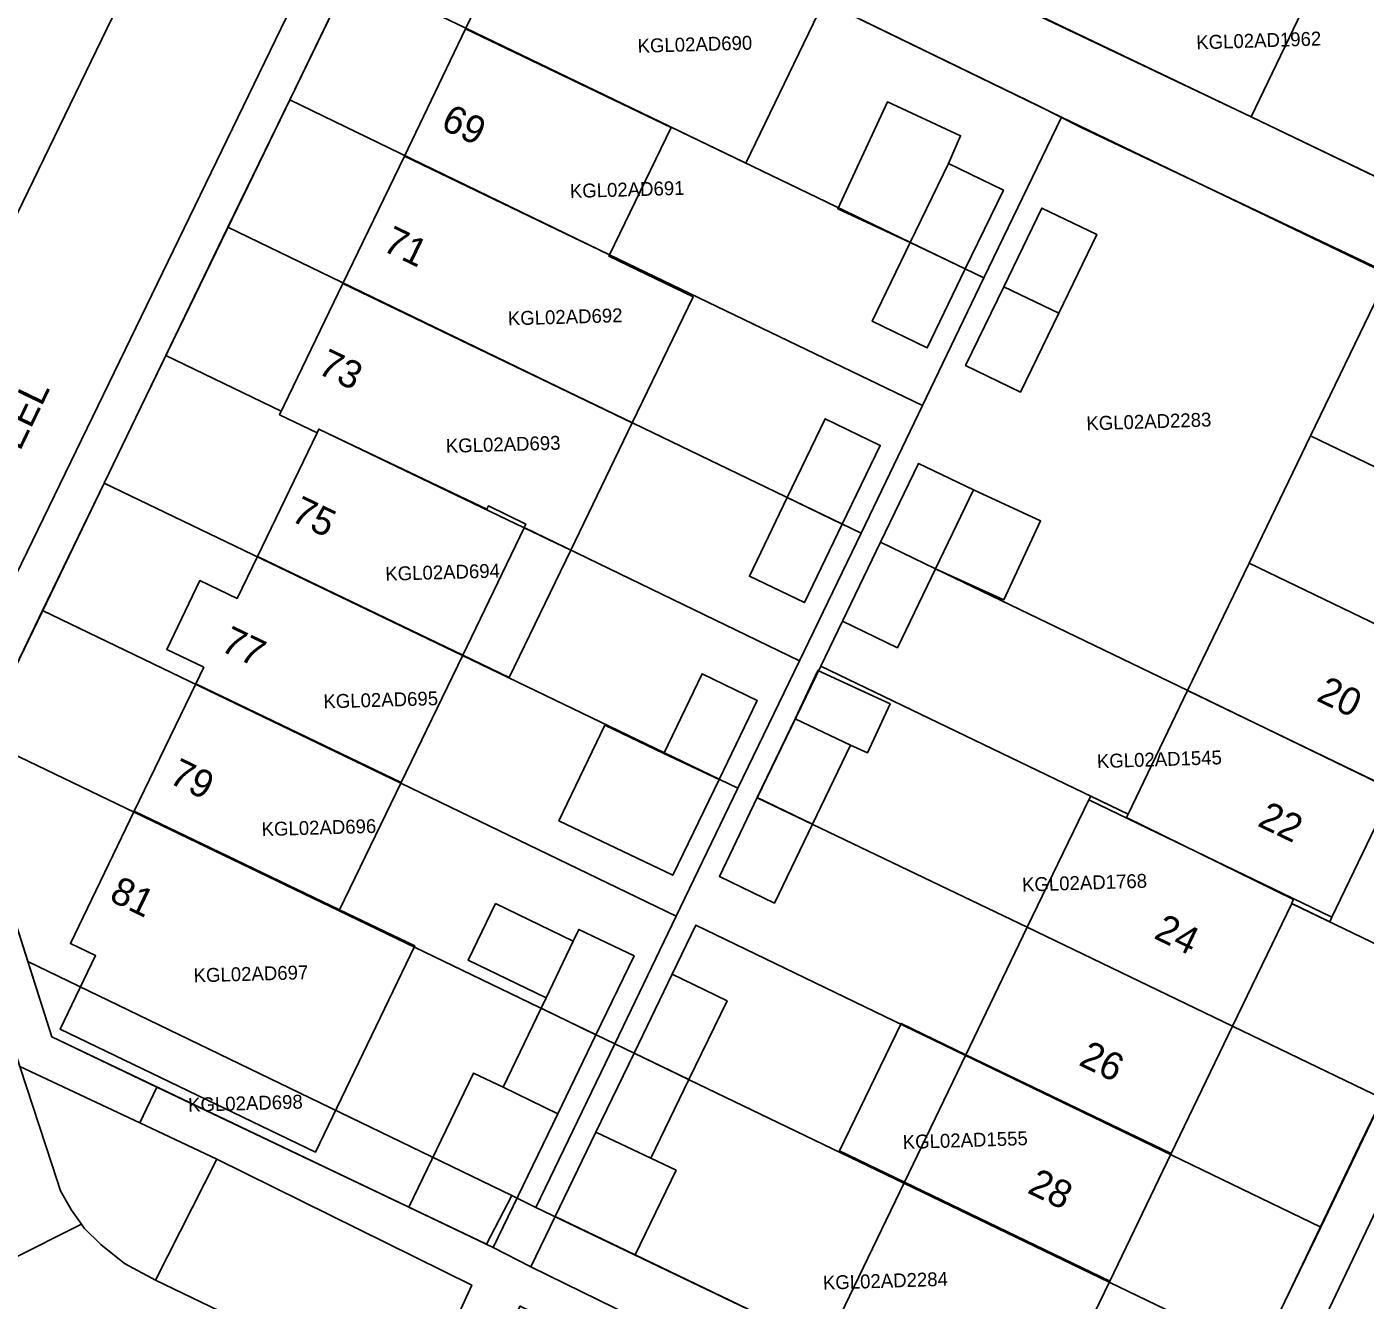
# Model space of a CAD drawing. Extents: x 124901 to 125496, y 515369 to 515789.
# Drawn here: x 125170.82 to 125218.98, y 515415.03 to 515460.85 of the extents above; entities that cross this region are included whole.
import ezdxf

# ---------------------------------------------------------------- set-up
doc = ezdxf.new("R2010")
doc.units = 0
for name, color, linetype in [('Gebouw', 7, 'Continuous'), ('Luifel', 7, 'Continuous'), ('Onbegroeid terrein', 7, 'Continuous'), ('Parkeren', 7, 'Continuous'), ('Perceelnummers', 7, 'Continuous'), ('Perceelsgrenzen', 7, 'Continuous'), ('Teksten', 7, 'Continuous'), ('Vegetatie', 7, 'Continuous'), ('Voetpad', 7, 'Continuous'), ('Wegen lokale weg', 7, 'Continuous')]:
    doc.layers.add(name, color=color, linetype=linetype)

msp = doc.modelspace()

# ---------------------------------------------------------------- linework, layer by layer
at = {"layer": 'Gebouw'}
for points in [[(125196.487, 515463.121), (125196.009, 515462.13), (125188.91, 515465.55), (125186.612, 515460.784), (125194.004, 515457.228), (125194.011, 515457.243), (125196.698, 515455.948), (125199.469, 515461.684)], [(125224.806, 515459.042), (125217.294, 515462.658), (125214.88, 515457.61), (125222.39, 515454)], [(125186.612, 515460.784), (125184.409, 515456.196), (125191.788, 515452.646), (125194.004, 515457.228)], [(125192.605, 515446.605), (125194.793, 515451.139), (125191.765, 515452.599), (125191.788, 515452.646), (125184.409, 515456.196), (125182.192, 515451.614)], [(125202.61, 515453.095), (125204.59, 515452.14), (125205.96, 515454.98), (125203.98, 515455.93)], [(125205.97, 515451.495), (125207.95, 515450.545), (125209.32, 515453.38), (125207.34, 515454.33)], [(125204.59, 515452.14), (125202.61, 515453.095), (125201.24, 515450.26), (125203.22, 515449.3)], [(125179.92, 515446.89), (125181.27, 515446.24), (125181.336, 515446.377), (125188.72, 515442.826), (125190.394, 515442.02), (125192.605, 515446.605), (125182.192, 515451.614)], [(125206.58, 515447.71), (125207.95, 515450.545), (125205.97, 515451.495), (125204.6, 515448.66)], [(125219.31, 515450.9), (125217.009, 515446.136), (125224.397, 515442.575), (125226.69, 515447.34)], [(125198.185, 515443.915), (125200.164, 515442.957), (125201.53, 515445.79), (125199.55, 515446.75)], [(125181.27, 515446.24), (125179.122, 515441.795), (125186.506, 515438.243), (125188.72, 515442.826), (125181.336, 515446.377)], [(125222.193, 515437.987), (125224.397, 515442.575), (125217.009, 515446.136), (125214.8, 515441.55)], [(125202.91, 515445.14), (125201.54, 515442.305), (125203.52, 515441.35), (125204.89, 515444.19)], [(125198.8, 515440.13), (125200.164, 515442.957), (125198.185, 515443.915), (125196.82, 515441.08)], [(125200.17, 515439.47), (125202.15, 515438.51), (125203.52, 515441.35), (125201.54, 515442.305)], [(125179.122, 515441.795), (125178.388, 515440.28), (125177.05, 515440.924), (125175.858, 515438.446), (125177.188, 515437.805), (125176.902, 515437.215), (125184.294, 515433.659), (125186.506, 515438.243)], [(125219.989, 515433.4), (125222.193, 515437.987), (125214.8, 515441.55), (125212.589, 515436.967)], [(125195.73, 515433.77), (125197.1, 515436.61), (125195.12, 515437.57), (125193.739, 515434.702)], [(125182.078, 515429.078), (125184.294, 515433.659), (125176.902, 515437.215), (125174.689, 515432.631)], [(125210.45, 515432.52), (125209.1, 515433.17), (125209.033, 515433.031), (125217.78, 515428.815), (125219.989, 515433.4), (125212.589, 515436.967)], [(125193.739, 515434.702), (125191.621, 515435.718), (125189.968, 515432.285), (125194.065, 515430.319), (125195.73, 515433.77)], [(125197.105, 515433.115), (125199.09, 515432.16), (125200.46, 515435), (125198.47, 515435.95)], [(125197.105, 515433.115), (125195.74, 515430.28), (125197.72, 515429.32), (125199.09, 515432.16)], [(125173.297, 515427.432), (125172.02, 515424.777), (125181.212, 515420.356), (125184.782, 515427.778), (125182.078, 515429.078), (125174.689, 515432.631), (125172.39, 515427.87)], [(125206.819, 515428.449), (125214.204, 515424.889), (125216.332, 515429.309), (125217.7, 515428.65), (125217.78, 515428.815), (125209.033, 515433.031)], [(125189.505, 515425.914), (125189.324, 515425.537), (125191.3, 515424.58), (125192.67, 515427.42), (125190.69, 515428.37), (125190.486, 515427.947)], [(125214.204, 515424.889), (125206.819, 515428.449), (125204.611, 515423.863), (125211.996, 515420.304)], [(125194.04, 515426.76), (125192.67, 515423.92), (125194.645, 515422.97), (125196.02, 515425.8)], [(125191.3, 515424.58), (125189.324, 515425.537), (125187.96, 515422.69), (125189.93, 515421.74)], [(125193.27, 515420.14), (125194.645, 515422.97), (125192.67, 515423.92), (125191.3, 515421.08)], [(125202.399, 515419.279), (125209.788, 515415.718), (125211.996, 515420.304), (125204.611, 515423.863)], [(125209.788, 515415.718), (125202.399, 515419.279), (125200.1, 515414.5), (125207.49, 515410.96)]]:
    msp.add_lwpolyline(points, close=True, dxfattribs=at)
at = {"layer": 'Luifel'}
for points in [[(125203.98, 515455.93), (125204.421, 515456.93), (125201.789, 515458.153), (125200.001, 515454.307), (125202.61, 515453.095)], [(125203.52, 515441.35), (125205.978, 515440.234), (125207.296, 515443.072), (125204.89, 515444.19)], [(125186.506, 515438.243), (125188.18, 515437.437), (125190.394, 515442.02), (125188.72, 515442.826)], [(125198.47, 515435.95), (125200.46, 515435), (125201.065, 515434.724), (125201.883, 515436.484), (125199.28, 515437.694)], [(125187.683, 515429.3), (125186.702, 515427.267), (125189.505, 515425.914), (125190.486, 515427.947)], [(125204.611, 515423.863), (125202.278, 515424.989), (125200.066, 515420.405), (125202.399, 515419.279)], [(125189.93, 515421.74), (125187.96, 515422.69), (125186.898, 515423.202), (125184.563, 515418.371), (125187.6, 515416.92)], [(125193.27, 515420.14), (125191.3, 515421.08), (125189.83, 515418.039), (125192.711, 515416.656), (125194.184, 515419.704)]]:
    msp.add_lwpolyline(points, close=True, dxfattribs=at)
at = {"layer": 'Onbegroeid terrein'}
for points in [[(125212.378, 515407.217), (125218.773, 515420.602), (125228.705, 515441.027), (125231.369, 515446.506), (125208.757, 515457.227), (125207.246, 515457.999), (125185.331, 515468.649), (125174.743, 515446.788), (125169.594, 515436.119), (125169.208, 515435.054), (125169.078, 515434.302), (125169.052, 515433.637), (125169.143, 515433.015), (125169.246, 515432.293), (125171.72, 515424.504), (125175.501, 515422.7), (125184.563, 515418.371), (125187.6, 515416.92), (125188.955, 515416.229), (125189.83, 515418.039), (125192.711, 515416.656), (125201.09, 515412.635)], [(125203.98, 515455.93), (125205.96, 515454.98), (125204.59, 515452.14), (125203.22, 515449.3), (125201.24, 515450.26), (125202.61, 515453.095)], [(125209.32, 515453.38), (125207.95, 515450.545), (125206.58, 515447.71), (125204.6, 515448.66), (125205.97, 515451.495), (125207.34, 515454.33)], [(125209.1, 515433.17), (125210.45, 515432.52), (125212.589, 515436.967), (125214.8, 515441.55), (125217.009, 515446.136), (125219.31, 515450.9), (125226.69, 515447.34), (125224.397, 515442.575), (125222.193, 515437.987), (125219.989, 515433.4), (125217.78, 515428.815), (125217.7, 515428.65), (125216.332, 515429.309), (125214.204, 515424.889), (125211.996, 515420.304), (125209.788, 515415.718), (125207.49, 515410.96), (125200.1, 515414.5), (125202.399, 515419.279), (125204.611, 515423.863), (125206.819, 515428.449), (125209.033, 515433.031)], [(125200.164, 515442.957), (125198.8, 515440.13), (125196.82, 515441.08), (125198.185, 515443.915), (125199.55, 515446.75), (125201.53, 515445.79)], [(125202.15, 515438.51), (125200.17, 515439.47), (125201.54, 515442.305), (125202.91, 515445.14), (125204.89, 515444.19), (125203.52, 515441.35)], [(125197.1, 515436.61), (125195.73, 515433.77), (125194.065, 515430.319), (125189.968, 515432.285), (125191.621, 515435.718), (125193.739, 515434.702), (125195.12, 515437.57)], [(125195.74, 515430.28), (125197.105, 515433.115), (125198.47, 515435.95), (125200.46, 515435), (125199.09, 515432.16), (125197.72, 515429.32)], [(125189.324, 515425.537), (125189.505, 515425.914), (125190.486, 515427.947), (125190.69, 515428.37), (125192.67, 515427.42), (125191.3, 515424.58), (125189.93, 515421.74), (125187.96, 515422.69)], [(125192.67, 515423.92), (125194.04, 515426.76), (125196.02, 515425.8), (125194.645, 515422.97), (125193.27, 515420.14), (125191.3, 515421.08)]]:
    msp.add_lwpolyline(points, close=True, dxfattribs=at)
for points in [[(125199.469, 515461.684), (125196.698, 515455.948), (125194.011, 515457.243), (125194.004, 515457.228), (125191.788, 515452.646), (125191.765, 515452.599), (125194.793, 515451.139), (125192.605, 515446.605), (125190.394, 515442.02), (125188.72, 515442.826), (125186.506, 515438.243), (125184.294, 515433.659), (125182.078, 515429.078), (125184.782, 515427.778), (125181.212, 515420.356), (125172.02, 515424.777), (125173.297, 515427.432), (125172.39, 515427.87), (125174.689, 515432.631), (125176.902, 515437.215), (125177.188, 515437.805), (125175.858, 515438.446), (125177.05, 515440.924), (125178.388, 515440.28), (125179.122, 515441.795), (125181.27, 515446.24), (125179.92, 515446.89), (125182.192, 515451.614), (125184.409, 515456.196), (125186.612, 515460.784), (125188.91, 515465.55)], [(125204.328, 515462.664), (125214.88, 515457.61), (125217.294, 515462.658)]]:
    msp.add_lwpolyline(points, dxfattribs=at)
at = {"layer": 'Parkeren'}
for points in [[(125174.09, 515461.571), (125169.717, 515463.642), (125166.739, 515457.588), (125164.401, 515452.835), (125164.008, 515452.033), (125158.757, 515441.318), (125163.171, 515439.155), (125168.42, 515449.871), (125168.778, 515450.627)], [(125177.662, 515420.098), (125175.453, 515415.748), (125184.842, 515411.23), (125186.832, 515415.571)]]:
    msp.add_lwpolyline(points, close=True, dxfattribs=at)
at = {"layer": 'Perceelsgrenzen'}
for points in [[(125169.594, 515436.119), (125171.391, 515439.843), (125173.607, 515444.435), (125174.743, 515446.788), (125175.824, 515449.021), (125178.061, 515453.638), (125180.281, 515458.223), (125182.498, 515462.8), (125185.331, 515468.649), (125208.05, 515457.6), (125231.24, 515446.43), (125224.008, 515431.423), (125221.735, 515426.706), (125219.605, 515422.285), (125217.376, 515417.66), (125215.168, 515413.079), (125212.35, 515407.23), (125189.14, 515418.37), (125188.269, 515418.797), (125187.364, 515417.041), (125171.72, 515424.504), (125170.86, 515427.213), (125169.246, 515432.293)], [(125288.88, 515406.8), (125279.42, 515411.33), (125276.58, 515412.66), (125269.47, 515416.1), (125268.22, 515419.67), (125268.78, 515420.84), (125267.59, 515421.41), (125269.87, 515426.18), (125271.06, 515425.61), (125271.98, 515427.53), (125269.74, 515428.6), (125270.716, 515430.64), (125264.92, 515433.45), (125259.879, 515435.887), (125255.017, 515438.237), (125252.55, 515439.43), (125250.159, 515440.578), (125246.78, 515442.199), (125244.09, 515443.49), (125240.66, 515445.16), (125227.77, 515451.37), (125225.09, 515452.7), (125214.88, 515457.61), (125203.63, 515462.97)]]:
    msp.add_lwpolyline(points, dxfattribs=at)
for points in [[(125182.498, 515462.8), (125185.331, 515468.649), (125208.05, 515457.6), (125205.26, 515451.82), (125186.62, 515460.8)], [(125227.494, 515457.715), (125225.09, 515452.7), (125214.88, 515457.61), (125203.63, 515462.97), (125206.086, 515468.05), (125227.511, 515457.751)], [(125182.498, 515462.8), (125186.62, 515460.8), (125205.26, 515451.82), (125203.05, 515447.22), (125191.79, 515452.65), (125180.281, 515458.223)], [(125178.061, 515453.638), (125180.281, 515458.223), (125191.79, 515452.65), (125203.05, 515447.22), (125200.84, 515442.63), (125189.58, 515448.06)], [(125194.892, 515428.525), (125194.04, 515426.76), (125192.67, 515423.92), (125191.98, 515424.25), (125194.19, 515428.85), (125196.41, 515433.45), (125198.63, 515438.04), (125200.84, 515442.63), (125203.05, 515447.22), (125205.26, 515451.82), (125208.05, 515457.6), (125231.24, 515446.43), (125224.008, 515431.423), (125212.59, 515436.97), (125203.52, 515441.35), (125201.54, 515442.31), (125200.17, 515439.47), (125199.386, 515437.847), (125197.102, 515433.109), (125206.819, 515428.449), (125219.605, 515422.285), (125217.376, 515417.66)], [(125175.824, 515449.021), (125178.061, 515453.638), (125189.58, 515448.06), (125200.84, 515442.63), (125198.63, 515438.04), (125188.72, 515442.83), (125188.78, 515442.95), (125187.43, 515443.61), (125187.37, 515443.49), (125181.33, 515446.37), (125181.27, 515446.24), (125179.92, 515446.89), (125179.98, 515447.02)], [(125175.824, 515449.021), (125179.98, 515447.02), (125179.92, 515446.89), (125181.27, 515446.24), (125181.33, 515446.37), (125187.37, 515443.49), (125187.43, 515443.61), (125188.78, 515442.95), (125188.72, 515442.83), (125198.63, 515438.04), (125196.41, 515433.45), (125186.5, 515438.23), (125173.607, 515444.435), (125174.743, 515446.788)], [(125173.607, 515444.435), (125186.5, 515438.23), (125196.41, 515433.45), (125194.19, 515428.85), (125184.28, 515433.63), (125171.391, 515439.843)], [(125199.386, 515437.847), (125200.17, 515439.47), (125201.54, 515442.31), (125203.52, 515441.35), (125212.59, 515436.97), (125224.008, 515431.423), (125221.735, 515426.706), (125216.33, 515429.31), (125216.4, 515429.45), (125210.39, 515432.4), (125210.45, 515432.52)], [(125171.391, 515439.843), (125184.28, 515433.63), (125194.19, 515428.85), (125191.98, 515424.25), (125182.06, 515429.04), (125169.26, 515435.197), (125169.594, 515436.119)], [(125199.386, 515437.847), (125210.45, 515432.52), (125210.39, 515432.4), (125216.4, 515429.45), (125216.33, 515429.31), (125221.735, 515426.706), (125219.605, 515422.285), (125206.819, 515428.449), (125197.102, 515433.109)], [(125188.269, 515418.797), (125170.86, 515427.213), (125169.246, 515432.293), (125169.143, 515433.015), (125169.052, 515433.637), (125169.078, 515434.302), (125169.208, 515435.054), (125169.26, 515435.197), (125182.06, 515429.04), (125191.98, 515424.25), (125189.14, 515418.37)], [(125215.168, 515413.079), (125202.38, 515419.24), (125194.65, 515422.96), (125192.67, 515423.92), (125194.04, 515426.76), (125194.892, 515428.525), (125217.376, 515417.66)], [(125188.269, 515418.797), (125187.364, 515417.041), (125171.72, 515424.504), (125170.86, 515427.213)], [(125215.168, 515413.079), (125212.35, 515407.23), (125189.14, 515418.37), (125191.98, 515424.25), (125192.67, 515423.92), (125194.65, 515422.96), (125202.38, 515419.24)]]:
    msp.add_lwpolyline(points, close=True, dxfattribs=at)
at = {"layer": 'Vegetatie'}
for points in [[(125177.662, 515420.098), (125174.885, 515421.409), (125170.572, 515423.444), (125171.736, 515419.886), (125172.038, 515418.969), (125172.431, 515418.264), (125172.788, 515417.761), (125172.884, 515417.626), (125173.484, 515417.034), (125174.336, 515416.354), (125175.453, 515415.748)], [(125212.378, 515407.217), (125201.09, 515412.635), (125192.711, 515416.656), (125189.83, 515418.039), (125188.955, 515416.229), (125211.422, 515405.217)]]:
    msp.add_lwpolyline(points, close=True, dxfattribs=at)
at = {"layer": 'Voetpad'}
for points in [[(125167.769, 515434.757), (125167.61, 515433.758), (125167.642, 515432.996), (125167.965, 515431.692), (125170.351, 515424.118), (125170.572, 515423.444), (125174.885, 515421.409), (125175.501, 515422.7), (125171.72, 515424.504), (125169.246, 515432.293), (125169.143, 515433.015), (125169.052, 515433.637), (125169.078, 515434.302), (125169.208, 515435.054), (125169.594, 515436.119), (125174.743, 515446.788), (125185.331, 515468.649), (125184.024, 515469.175), (125173.585, 515447.618), (125168.466, 515437.087), (125167.943, 515435.636)], [(125214.888, 515408.993), (125217.078, 515413.464), (125224.953, 515429.979), (125230.168, 515440.315), (125228.705, 515441.027), (125218.773, 515420.602), (125212.378, 515407.217), (125211.422, 515405.217), (125212.725, 515404.588), (125212.834, 515404.802)], [(125174.885, 515421.409), (125177.662, 515420.098), (125186.832, 515415.571), (125184.842, 515411.23), (125186.4, 515410.48), (125188.579, 515414.819), (125206.741, 515405.99), (125211.971, 515403.446), (125212.187, 515403.66), (125212.474, 515404.095), (125212.725, 515404.588), (125211.422, 515405.217), (125188.955, 515416.229), (125187.6, 515416.92), (125184.563, 515418.371), (125175.501, 515422.7)]]:
    msp.add_lwpolyline(points, close=True, dxfattribs=at)
for points in [[(125185.331, 515468.649), (125207.246, 515457.999), (125208.757, 515457.227), (125231.369, 515446.506)], [(125232.404, 515468.057), (125225.146, 515452.743), (125222.39, 515454), (125214.88, 515457.61), (125204.328, 515462.664)]]:
    msp.add_lwpolyline(points, dxfattribs=at)
at = {"layer": 'Wegen lokale weg'}
for points in [[(125168.466, 515437.087), (125173.585, 515447.618), (125184.024, 515469.175)], [(125174.09, 515461.571), (125168.778, 515450.627)], [(125224.953, 515429.979), (125217.078, 515413.464), (125214.888, 515408.993), (125222.374, 515405.643)], [(125167.628, 515415.179), (125172.788, 515417.761), (125172.431, 515418.264), (125172.038, 515418.969), (125171.736, 515419.886), (125170.572, 515423.444)], [(125213.849, 515400.394), (125210.349, 515402.09), (125210.225, 515402.005), (125209.44, 515401.569), (125208.548, 515401.234), (125207.744, 515401.107), (125206.927, 515401.077), (125206.246, 515401.168), (125204.687, 515401.68), (125186.4, 515410.48), (125184.842, 515411.23), (125175.453, 515415.748), (125174.336, 515416.354), (125173.484, 515417.034), (125172.884, 515417.626), (125172.788, 515417.761), (125167.628, 515415.179)]]:
    msp.add_lwpolyline(points, dxfattribs=at)

# ---------------------------------------------------------------- texts
at = {"layer": 'Perceelnummers'}
for s, rotation, p in [('KGL02AD1962', 1.8305, (125212.907, 515460.04)), ('KGL02AD690', 1.6321, (125192.805, 515459.916)), ('KGL02AD691', 1.6321, (125190.369, 515454.691)), ('KGL02AD692', 1.6321, (125188.138, 515450.108)), ('KGL02AD2283', 1.8305, (125208.953, 515446.329)), ('KGL02AD693', 1.632, (125185.906, 515445.52)), ('KGL02AD694', 1.632, (125183.728, 515440.917)), ('KGL02AD695', 1.632, (125181.502, 515436.324)), ('KGL02AD1545', 1.8305, (125209.332, 515434.173)), ('KGL02AD696', 1.6319, (125179.278, 515431.728)), ('KGL02AD1768', 1.8305, (125206.639, 515429.731)), ('KGL02AD697', 1.6319, (125176.832, 515426.465)), ('KGL02AD698', 1.6319, (125176.633, 515421.808)), ('KGL02AD1555', 1.8304, (125202.347, 515420.467)), ('KGL02AD2284', 1.8304, (125199.475, 515415.405))]:
    msp.add_text(s, height=0.5, rotation=rotation, dxfattribs=at).set_placement(p)
at = {"layer": 'Teksten'}
for s, rotation, p in [('69', 334.4, (125185.673, 515457.205)), ('71', 334.2, (125183.576, 515452.823)), ('73', 334.3, (125181.238, 515448.401)), ('KANTEEL', 64.3, (125169.032, 515442.347)), ('75', 334.2, (125180.278, 515443.102)), ('77', 334.3, (125177.747, 515438.424)), ('20', 334.3, (125217.183, 515436.621)), ('79', 334.2, (125175.892, 515433.667)), ('22', 334.3, (125215.063, 515432.116)), ('81', 334.2, (125173.747, 515429.426)), ('24', 334.3, (125211.332, 515428.07)), ('26', 334.3, (125208.63, 515423.507)), ('28', 334.3, (125206.781, 515418.911))]:
    msp.add_text(s, height=1, rotation=rotation, dxfattribs=at).set_placement(p)

doc.saveas('drawing.dxf')
